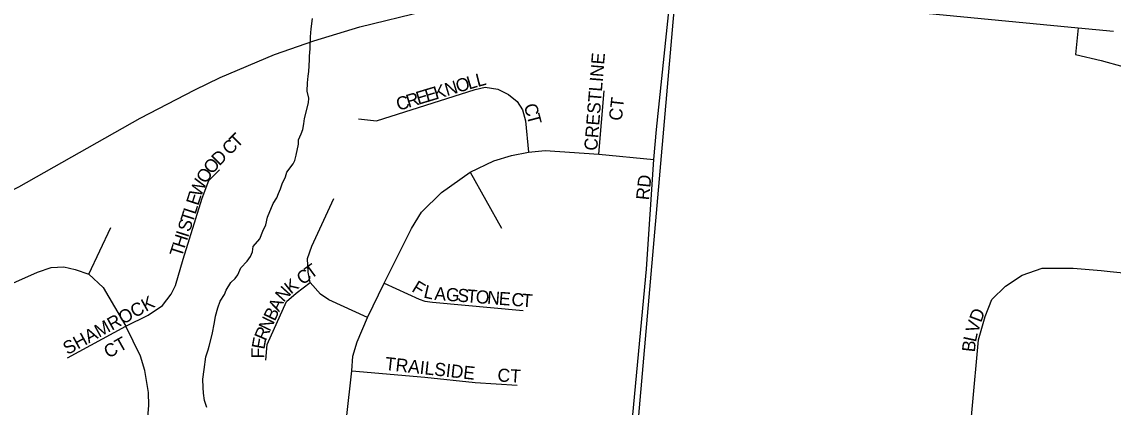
# Model space of a CAD drawing. Extents: x 0 to 680, y 0 to 440.
# Drawn here: x 54.34 to 66.7, y 257.26 to 261.63 of the extents above; entities that cross this region are included whole.
import ezdxf

# ---------------------------------------------------------------- set-up
doc = ezdxf.new("R2010")
doc.units = 0
for name, color, linetype in [('GM_X_City_Street', 7, 'Continuous'), ('GM_X_City_Street_Text', 7, 'Continuous'), ('GM_X_Interchange_Ramps', 7, 'Continuous'), ('GM_X_Interstate_Route', 7, 'Continuous'), ('GM_X_Minor_River', 7, 'Continuous'), ('GM_X_Section', 7, 'Continuous')]:
    doc.layers.add(name, color=color, linetype=linetype)

msp = doc.modelspace()

# ---------------------------------------------------------------- linework, layer by layer
at = {"layer": 'GM_X_City_Street'}
for points in [[(61.011, 254.487), (61.112, 255.601), (61.411, 258.824), (61.495, 260.064), (61.526, 260.404), (61.674, 261.814)], [(58.149, 260.528), (58.354, 260.502), (59.47, 260.86), (59.586, 260.886), (59.729, 260.863), (59.848, 260.803), (59.947, 260.723), (60.007, 260.627), (60.043, 260.502), (60.074, 260.148)], [(60.872, 260.126), (60.933, 260.842)], [(58.016, 257.132), (58.075, 257.671), (58.088, 257.836), (58.135, 257.999), (58.252, 258.274), (58.441, 258.665), (58.751, 259.282), (58.864, 259.467), (59.089, 259.693), (59.414, 259.921), (59.684, 260.051), (59.883, 260.111), (60.074, 260.148), (60.265, 260.168), (60.872, 260.126), (61.495, 260.064)], [(55.516, 258.176), (55.768, 258.303), (55.932, 258.411), (56.028, 258.538), (56.078, 258.639), (56.166, 258.937), (56.379, 259.628), (56.456, 259.829), (56.575, 259.95)], [(59.414, 259.921), (59.771, 259.288)], [(58.252, 258.274), (57.815, 258.476), (57.719, 258.541), (57.604, 258.671), (57.581, 258.788), (57.573, 258.943), (57.622, 259.082), (57.872, 259.623)], [(55.097, 258.767), (55.347, 259.296)], [(52.725, 255.237), (52.763, 255.774), (52.747, 255.948), (52.69, 256.099), (52.538, 256.336), (52.48, 256.449), (52.46, 256.553), (52.455, 256.733), (52.517, 257.122), (52.594, 257.571), (52.685, 257.786), (52.837, 257.981), (52.994, 258.104), (53.231, 258.218), (54.514, 258.79), (54.669, 258.843), (54.811, 258.848), (54.94, 258.821), (55.097, 258.767), (55.259, 258.616), (55.516, 258.176)], [(64.832, 254.131), (64.89, 254.886), (64.952, 255.606), (65.023, 256.37), (65.103, 257.236), (65.174, 258.023), (65.25, 258.285), (65.325, 258.48), (65.477, 258.631), (65.668, 258.756), (65.894, 258.836), (66.246, 258.833), (66.561, 258.807)], [(66.561, 258.807), (66.665, 258.798), (67.391, 258.725), (68.165, 258.583), (69.329, 258.445)], [(57.101, 257.791), (57.114, 257.968), (57.335, 258.456), (57.444, 258.552), (57.604, 258.671)], [(58.441, 258.665), (58.837, 258.484), (58.901, 258.461), (58.99, 258.448), (60.014, 258.354)], [(54.855, 257.817), (55.516, 258.176)], [(55.264, 254.995), (55.3, 255.399), (55.321, 255.528), (55.373, 255.722), (55.486, 255.908), (55.578, 256.018), (55.678, 256.19), (55.709, 256.466), (55.776, 257.278), (55.772, 257.426), (55.73, 257.676), (55.68, 257.837), (55.516, 258.176)], [(58.075, 257.671), (58.901, 257.598), (59.473, 257.54), (59.947, 257.508)]]:
    msp.add_lwpolyline(points, dxfattribs=at)
at = {"layer": 'GM_X_Interchange_Ramps'}
msp.add_lwpolyline([(66.302, 261.556), (66.272, 261.256), (66.563, 261.186), (66.806, 261.118), (67.04, 261.03), (67.663, 260.713), (67.889, 260.591), (68.067, 260.529), (68.26, 260.463), (68.495, 260.411), (68.756, 260.384), (69.371, 260.362), (69.51, 260.355)], dxfattribs=at)
at = {"layer": 'GM_X_Interstate_Route'}
for points in [[(63.281, 261.849), (66.302, 261.556), (66.703, 261.52)], [(47.02, 258.263), (47.685, 258.298), (49.617, 258.397), (50.361, 258.473), (51.15, 258.601), (51.957, 258.796), (52.769, 259.059), (53.439, 259.335), (54.303, 259.757), (55.676, 260.533), (56.298, 260.856), (56.583, 260.995), (57.199, 261.255), (57.644, 261.41), (58.164, 261.568), (58.91, 261.751)]]:
    msp.add_lwpolyline(points, dxfattribs=at)
at = {"layer": 'GM_X_Minor_River'}
for points in [[(57.501, 260.358), (57.52, 260.405), (57.533, 260.471), (57.54, 260.53), (57.585, 260.708), (57.586, 260.761), (57.57, 260.839), (57.572, 260.934), (57.58, 261.011), (57.587, 261.064), (57.595, 261.195), (57.596, 261.237), (57.604, 261.32), (57.607, 261.457), (57.614, 261.546), (57.629, 261.664)], [(56.434, 257.256), (56.405, 257.334), (56.395, 257.418), (56.391, 257.483), (56.387, 257.578), (56.401, 257.685), (56.422, 257.828), (56.447, 257.91), (56.46, 257.952), (56.492, 258.082), (56.519, 258.218), (56.532, 258.289), (56.558, 258.384), (56.583, 258.461), (56.632, 258.537), (56.651, 258.584), (56.706, 258.673), (56.755, 258.719), (56.785, 258.76), (56.816, 258.837), (56.889, 258.913), (56.926, 258.966), (56.951, 259.019), (56.958, 259.078), (57.031, 259.166), (57.068, 259.254), (57.1, 259.325), (57.119, 259.414), (57.182, 259.567), (57.225, 259.632), (57.244, 259.679), (57.268, 259.732), (57.287, 259.791), (57.325, 259.868), (57.338, 259.921), (57.411, 260.015), (57.429, 260.056), (57.443, 260.115), (57.469, 260.24), (57.47, 260.287), (57.501, 260.358)]]:
    msp.add_lwpolyline(points, dxfattribs=at)
at = {"layer": 'GM_X_Section'}
for points in [[(47.02, 262.99), (47.02, 247.892), (60.408, 246.656), (61.775, 262.316), (47.3, 263.666)], [(61.775, 262.316), (77.523, 260.9), (76.108, 245.175), (60.408, 246.656)]]:
    msp.add_lwpolyline(points, close=True, dxfattribs=at)

# ---------------------------------------------------------------- texts
at = {"layer": 'GM_X_City_Street_Text'}
for s, height, rotation, p in [('CRESTLINE', 0.1482, 85.364, (60.853, 260.161)), ('N', 0.148, 16.8311, (59.152, 260.782)), ('O', 0.148, 16.8534, (59.277, 260.82)), ('L', 0.148, 16.8518, (59.402, 260.857)), ('L', 0.148, 14.3543, (59.5, 260.887)), ('E', 0.148, 16.8518, (58.827, 260.684)), ('E', 0.148, 16.8518, (58.927, 260.714)), ('K', 0.148, 16.8521, (59.027, 260.744)), ('C', 0.148, 16.8528, (58.603, 260.616)), ('R', 0.148, 16.8295, (58.715, 260.65)), ('CT', 0.1482, 83.6505, (61.132, 260.499)), ('C', 0.148, 286.7225, (60.02, 260.676)), ('T', 0.148, 284.8381, (60.054, 260.564)), ('T', 0.148, 45, (56.776, 260.189)), ('C', 0.148, 45, (56.693, 260.106)), ('D', 0.148, 45, (56.573, 259.986)), ('O', 0.148, 58.6581, (56.427, 259.783)), ('O', 0.148, 49.5527, (56.491, 259.89)), ('W', 0.148, 67.7635, (56.365, 259.632)), ('RD', 0.1482, 83.9832, (61.44, 259.6)), ('E', 0.148, 72.3161, (56.335, 259.535)), ('T', 0.148, 72.3161, (56.271, 259.336)), ('L', 0.148, 72.3161, (56.303, 259.436)), ('S', 0.148, 72.3161, (56.239, 259.237)), ('H', 0.148, 72.3161, (56.18, 259.051)), ('I', 0.148, 72.3161, (56.22, 259.175)), ('T', 0.148, 72.3161, (56.148, 258.951)), ('T', 0.148, 36.1378, (57.611, 258.706)), ('K', 0.148, 38.7281, (57.385, 258.533)), ('C', 0.148, 36.3113, (57.517, 258.637)), ('N', 0.148, 47.7983, (57.302, 258.441)), ('F', 0.148, 328.5536, (58.743, 258.577)), ('L', 0.148, 346.9835, (58.88, 258.503)), ('A', 0.148, 355.6123, (59.006, 258.476)), ('G', 0.148, 355.5376, (59.136, 258.466)), ('S', 0.148, 355.5682, (59.266, 258.456)), ('SHAMROCK', 0.1482, 28.8414, (54.854, 257.848)), ('T', 0.148, 355.5426, (59.37, 258.448)), ('O', 0.148, 355.5673, (59.474, 258.44)), ('N', 0.148, 355.5376, (59.604, 258.43)), ('E', 0.148, 355.5682, (59.735, 258.42)), ('C', 0.148, 355.5562, (59.878, 258.409)), ('T', 0.148, 355.5578, (59.995, 258.399)), ('B', 0.148, 64.521, (57.202, 258.226)), ('A', 0.148, 64.5228, (57.252, 258.332)), ('D', 0.148, 69.4772, (65.202, 258.211)), ('N', 0.148, 64.5395, (57.145, 258.109)), ('V', 0.148, 73.0098, (65.165, 258.089)), ('R', 0.148, 66.7599, (57.1, 258.002)), ('CT', 0.1482, 29.3506, (55.318, 257.808)), ('E', 0.148, 79.6438, (57.084, 257.908)), ('B', 0.148, 83.7939, (65.131, 257.878)), ('L', 0.148, 77.7468, (65.143, 257.99)), ('F', 0.148, 89.2623, (57.083, 257.81)), ('TRAILSIDE', 0.1482, 353.6601, (58.444, 257.682)), ('CT', 0.1482, 356.6358, (59.721, 257.551))]:
    msp.add_text(s, height=height, rotation=rotation, dxfattribs=at).set_placement(p)

doc.saveas('drawing.dxf')
